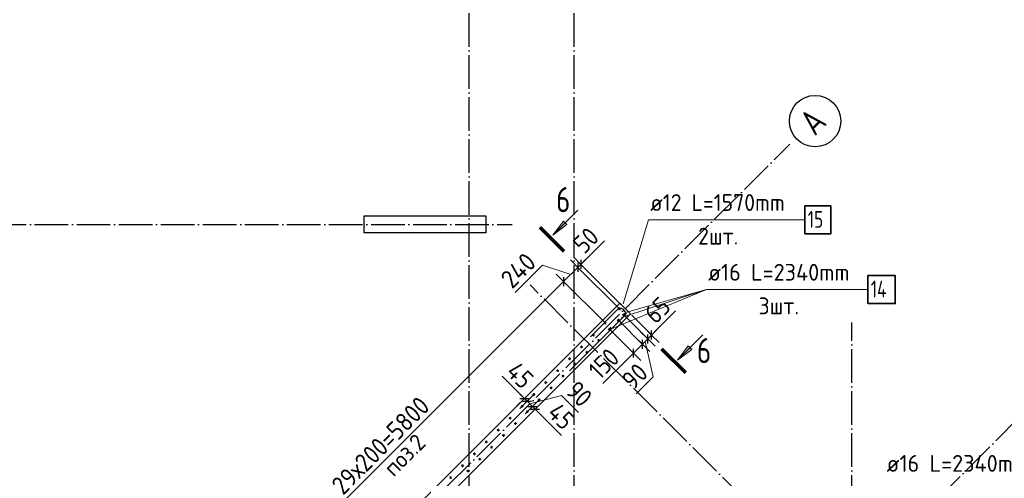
# Model space of a CAD drawing. Header units: millimetres. Extents: x -49773 to 2322955, y -3321 to 58485.
# Tile 291 of 580: x 1176581 to 1188290, y 26273 to 31734. Entities that reach past the tile are written whole.
import ezdxf

# ---------------------------------------------------------------- set-up
doc = ezdxf.new("R2010")
doc.units = ezdxf.units.MM
doc.linetypes.add('______11', pattern=[500, 400, -50, 0, -50])
doc.linetypes.add('______5', pattern=[1100, 800, -100, 100, -100])
for name, color, linetype, lineweight in [('Standard', 7, 'Continuous', 25), ('Арм.стержн. вертикальными 1', 22, 'Continuous', 35), ('Арм.стержн.горизонт. 2', 202, 'Continuous', 35), ('Обозначение разреза_ общее', 7, 'Continuous', 25), ('Размерная линия_ общее', 7, 'Continuous', 13), ('Стена_ общее', 7, 'Continuous', 35)]:
    doc.layers.add(name, color=color, linetype=linetype, lineweight=lineweight)
doc.layers.add('Арм.стержн. вертикальными 2', color=7, linetype='Continuous', lineweight=35, true_color=0x006e00)
doc.layers.add('Осевая линия_ общее', color=7, linetype='______5', lineweight=13, true_color=0xa0a0a0)
doc.styles.add('ISOCPEUR', font='txt')

msp = doc.modelspace()

# ---------------------------------------------------------------- hatches: boundary and pattern name
at = {"layer": 'Обозначение разреза_ общее', "linetype": 'Continuous', "lineweight": 13, "transparency": 33554687}
for points in [[(1183088.7, 29293.6), (1182919, 29166.3), (1183046.3, 29336)], [(1184574.6, 27807.7), (1184404.9, 27680.4), (1184532.2, 27850.1)]]:
    msp.add_hatch(color=7, dxfattribs=at).paths.add_polyline_path(points, flags=16)

# ---------------------------------------------------------------- linework, layer by layer
at = {"color": 7, "linetype": 'Continuous', "lineweight": 25, "transparency": 33554687}
for p, q in [((1180675.9, 29196.7), (1180675.9, 29396.7)), ((1180675.9, 29396.7), (1182125.9, 29396.7)), ((1182125.9, 29396.7), (1182125.9, 29196.7)), ((1182125.9, 29196.7), (1180675.9, 29196.7))]:
    msp.add_line(p, q, dxfattribs=at)
at = {"layer": 'Арм.стержн. вертикальными 1', "color": 4, "linetype": 'Continuous', "lineweight": 50, "transparency": 33554687}
for centre in [(1183714.1, 28289.8), (1183777.4, 28226.5), (1183544.4, 28120.1), (1183607.7, 28056.8), (1183403, 27978.7), (1183466.3, 27915.4), (1183261.6, 27837.3), (1183324.9, 27774), (1183120.1, 27695.9), (1183183.4, 27632.6), (1182978.7, 27554.4), (1182837.3, 27413), (1183042, 27491.1), (1182900.6, 27349.7), (1182695.9, 27271.6), (1182759.2, 27208.3), (1182554.4, 27130.2), (1182617.8, 27066.9), (1182413, 26988.8), (1182271.6, 26847.3), (1182476.3, 26925.4), (1182130.2, 26705.9), (1182334.9, 26784), (1182193.5, 26642.6), (1181988.8, 26564.5), (1182052.1, 26501.2), (1181847.3, 26423.1), (1181910.6, 26359.8), (1181705.9, 26281.6)]:
    msp.add_circle(centre, 5, dxfattribs=at)
at = {"layer": 'Арм.стержн. вертикальными 2', "color": 7, "linetype": 'Continuous', "lineweight": 13, "transparency": 33554687}
for q in [(1183597.1, 28046.2), (1183738.5, 28187.6), (1183802.2, 28251.3), (1186667.5, 28519.3)]:
    msp.add_line((1184747.5, 28519.3), q, dxfattribs=at)
at = {"layer": 'Арм.стержн. вертикальными 2', "color": 7, "linetype": 'Continuous', "lineweight": 35, "transparency": 33554687}
msp.add_lwpolyline([(1186667.5, 28352.6), (1186994.1, 28352.6), (1186994.1, 28685.9), (1186667.5, 28685.9), (1186667.5, 28352.6)], dxfattribs=at)
at = {"layer": 'Арм.стержн. вертикальными 2', "color": 5, "linetype": 'Continuous', "lineweight": 50, "true_color": 0x1c1cff, "transparency": 33554687}
for centre in [(1183766.8, 28215.9), (1183703.2, 28152.3), (1183597.1, 28046.2)]:
    msp.add_circle(centre, 8, dxfattribs=at)
at = {"layer": 'Арм.стержн.горизонт. 2', "color": 7, "linetype": 'Continuous', "lineweight": 13, "transparency": 33554687}
for q in [(1183759, 28351), (1183759, 28351), (1185918.7, 29349.6)]:
    msp.add_line((1184058.7, 29349.6), q, dxfattribs=at)
at = {"layer": 'Арм.стержн.горизонт. 2', "color": 7, "linetype": 'Continuous', "lineweight": 35, "transparency": 33554687}
msp.add_lwpolyline([(1185918.7, 29183), (1186225.4, 29183), (1186225.4, 29516.3), (1185918.7, 29516.3), (1185918.7, 29183)], dxfattribs=at)
at = {"layer": 'Арм.стержн.горизонт. 2', "color": 34, "linetype": 'Continuous', "lineweight": 25, "transparency": 33554687}
msp.add_lwpolyline([(1183367.3, 27959.3), (1183699.3, 28291.3), (1183704.4, 28295.2), (1183710.6, 28298.3), (1183717.3, 28300.2), (1183723.7, 28300.7), (1183730.1, 28300.2), (1183736.7, 28298.3), (1183742.9, 28295.2), (1183748, 28291.3), (1183778.5, 28260.8), (1183782.4, 28255.7), (1183785.5, 28249.5), (1183787.4, 28242.8), (1183787.9, 28236.4), (1183787.4, 28230), (1183785.5, 28223.4), (1183782.4, 28217.2), (1183778.5, 28212.1), (1183118.4, 27552)], dxfattribs=at)
msp.add_lwpolyline([(1183367.3, 27959.3), (1183699.3, 28291.3), (1183704.4, 28295.2), (1183710.6, 28298.3), (1183717.3, 28300.2), (1183723.7, 28300.7), (1183730.1, 28300.2), (1183736.7, 28298.3), (1183742.9, 28295.2), (1183748, 28291.3), (1183778.5, 28260.8), (1183782.4, 28255.7), (1183785.5, 28249.5), (1183787.4, 28242.8), (1183787.9, 28236.4), (1183787.4, 28230), (1183785.5, 28223.4), (1183782.4, 28217.2), (1183778.5, 28212.1), (1183118.4, 27552)], dxfattribs=at)
at = {"layer": 'Обозначение разреза_ общее', "color": 7, "linetype": 'Continuous', "lineweight": 13, "transparency": 33554687}
for p, q in [((1182919, 29166.3), (1183218.8, 29466.1)), ((1182919, 29166.3), (1183046.3, 29336)), ((1183088.7, 29293.6), (1182919, 29166.3)), ((1183046.3, 29336), (1183088.7, 29293.6)), ((1183067.5, 29314.8), (1183078.1, 29325.4)), ((1182919, 29166.3), (1182919, 29166.3)), ((1182919, 29166.3), (1182919, 29166.3)), ((1182919, 29166.3), (1182919, 29166.3)), ((1184404.9, 27680.4), (1184704.7, 27980.2)), ((1184404.9, 27680.4), (1184532.2, 27850.1)), ((1184574.6, 27807.7), (1184404.9, 27680.4)), ((1184532.2, 27850.1), (1184574.6, 27807.7)), ((1184553.4, 27828.9), (1184564, 27839.5)), ((1184404.9, 27680.4), (1184404.9, 27680.4)), ((1184404.9, 27680.4), (1184404.9, 27680.4)), ((1184404.9, 27680.4), (1184404.9, 27680.4))]:
    msp.add_line(p, q, dxfattribs=at)
at = {"layer": 'Обозначение разреза_ общее', "color": 7, "linetype": 'Continuous', "lineweight": 70, "transparency": 33554687}
for p, q in [((1183053.8, 28974.9), (1182769.6, 29259.2)), ((1184213.5, 27815.3), (1184497.8, 27531))]:
    msp.add_line(p, q, dxfattribs=at)
at = {"layer": 'Осевая линия_ общее', "color": 253, "linetype": '______11', "lineweight": -3, "true_color": 0xa0a0a0, "transparency": 33554687}
for p, q in [((1181925.9, 4906.7), (1181925.9, 33804.5)), ((1183175.9, 4906.7), (1183175.9, 33804.5)), ((1168578.1, 13090.9), (1185739.6, 30252.4)), ((1165255.9, 29296.7), (1182435.9, 29296.7)), ((1189112.5, 22113.6), (1182649.6, 28576.6)), ((1186475.9, 4906.7), (1186475.9, 28126.7)), ((1171569.2, 10099.9), (1188730.7, 27261.3))]:
    msp.add_line(p, q, dxfattribs=at)
at = {"layer": 'Осевая линия_ общее', "color": 7, "linetype": 'Continuous', "lineweight": 25, "transparency": 33554687}
msp.add_circle((1186040.3, 30525.6), 305.8, dxfattribs=at)
at = {"layer": 'Размерная линия_ общее', "color": 7, "linetype": 'Continuous', "lineweight": 13, "transparency": 33554687}
for p, q in [((1183331.8, 28897.5), (1183534, 29099.7)), ((1182798.2, 28810.1), (1182471.5, 28483.5)), ((1183134.2, 28700.1), (1182798.2, 28810.1)), ((1183254.4, 28820.3), (1183219, 28784.9)), ((1183236.7, 28802.6), (1183331.8, 28897.5)), ((1183254.4, 28820.3), (1183307.4, 28873.3)), ((1183219, 28784.9), (1183049.3, 28615.2)), ((1183049.3, 28615.2), (1178948.1, 24514)), ((1184178.9, 28063.8), (1184381.1, 28266)), ((1184072.6, 27956.1), (1184178.9, 28063.8)), ((1184095.6, 27979), (1184148.6, 28032.1)), ((1183879.9, 27763.4), (1183986, 27869.4)), ((1183986, 27869.4), (1184049.6, 27933.1)), ((1184017.8, 27901.3), (1184115.3, 27480.2)), ((1184049.6, 27933.1), (1184095.6, 27979)), ((1183933, 27816.4), (1183796.9, 27680.2)), ((1183879.9, 27763.4), (1183826.9, 27710.3)), ((1183796.9, 27680.2), (1183516.9, 27400.2)), ((1182534.7, 27270.5), (1182316.9, 27488.2)), ((1184115.3, 27480.2), (1183913.1, 27277.9)), ((1182583, 27223), (1182529.9, 27276.1)), ((1182599, 27207), (1182534.7, 27270.5)), ((1182583, 27223), (1182615.1, 27190.9)), ((1182615.1, 27190.9), (1182678.4, 27127.6)), ((1182646.8, 27159.2), (1183025.4, 27260.5)), ((1183025.4, 27260.5), (1183227.7, 27058.2)), ((1182678.4, 27127.6), (1182710.2, 27095.8)), ((1182694.3, 27111.7), (1182805.5, 27000)), ((1182710.2, 27095.8), (1182763.3, 27042.7)), ((1182805.5, 27000), (1183023.3, 26782.2))]:
    msp.add_line(p, q, dxfattribs=at)
at = {"layer": 'Размерная линия_ общее', "color": 253, "linetype": 'Continuous', "lineweight": -3, "true_color": 0xa0a0a0, "transparency": 33554687}
for p, q in [((1183219, 28784.9), (1183130.6, 28873.3)), ((1183254.4, 28820.3), (1183166, 28908.7)), ((1183254.4, 28820.3), (1183342.8, 28731.9)), ((1183254.4, 28820.3), (1183735.3, 28339.3)), ((1183049.3, 28615.2), (1182960.9, 28703.6)), ((1183219, 28784.9), (1183307.4, 28696.5)), ((1183219, 28784.9), (1183700, 28304)), ((1183049.3, 28615.2), (1183137.7, 28526.8)), ((1183049.3, 28615.2), (1183530.3, 28134.3)), ((1184049.6, 27933.1), (1183961.3, 28021.5)), ((1184095.6, 27979), (1184007.2, 28067.4)), ((1183986, 27869.4), (1183897.6, 27957.8)), ((1183986, 27869.4), (1184074.4, 27781)), ((1184049.6, 27933.1), (1184138, 27844.7)), ((1184095.6, 27979), (1184184, 27890.6)), ((1183879.9, 27763.4), (1183791.5, 27851.8)), ((1183879.9, 27763.4), (1183968.3, 27675)), ((1182583, 27223), (1182671.4, 27311.4)), ((1182583, 27223), (1182494.6, 27134.6)), ((1182615.1, 27190.9), (1182526.7, 27102.5)), ((1182615.1, 27190.9), (1182591.3, 27167.1)), ((1182615.1, 27190.9), (1182703.5, 27279.3)), ((1182678.4, 27127.6), (1182766.8, 27216)), ((1182710.2, 27095.8), (1182798.6, 27184.1)), ((1182678.4, 27127.6), (1182590, 27039.2)), ((1182710.2, 27095.8), (1182621.9, 27007.4)), ((1182678.4, 27127.6), (1182654.6, 27103.7))]:
    msp.add_line(p, q, dxfattribs=at)
at = {"layer": 'Размерная линия_ общее', "color": 7, "linetype": 'Continuous', "lineweight": 25, "transparency": 33554687}
for p, q in [((1183219, 28837.9), (1183219, 28731.9)), ((1183254.4, 28873.3), (1183254.4, 28767.2)), ((1183049.3, 28668.2), (1183049.3, 28562.2)), ((1184049.6, 27880), (1184049.6, 27986.1)), ((1184095.6, 27926), (1184095.6, 28032.1)), ((1183986, 27816.4), (1183986, 27922.5)), ((1183879.9, 27710.3), (1183879.9, 27816.4)), ((1182529.9, 27223), (1182636, 27223)), ((1182562.1, 27190.9), (1182668.2, 27190.9)), ((1182625.4, 27127.6), (1182731.5, 27127.6)), ((1182657.2, 27095.8), (1182763.3, 27095.8))]:
    msp.add_line(p, q, dxfattribs=at)
at = {"layer": 'Размерная линия_ общее', "color": 253, "linetype": 'Continuous', "lineweight": -3, "true_color": 0xa0a0a0, "transparency": 33554687}
for points in [[(1183986, 27869.4), (1183973.4, 27882), (1183973.4, 27882), (1183717.3, 28138.1)], [(1184049.6, 27933.1), (1184037, 27945.7), (1184037, 27945.7), (1183780.9, 28201.8)], [(1184095.6, 27979), (1184082.9, 27991.7), (1184082.9, 27991.7), (1183858.7, 28215.9)], [(1183879.9, 27763.4), (1183867.5, 27775.8), (1183867.5, 27775.8), (1183611.2, 28032.1)], [(1182583, 27223), (1182594.7, 27234.7), (1182594.7, 27234.7), (1182601.9, 27242)], [(1182710.2, 27095.8), (1182722, 27107.5), (1182722, 27107.5), (1182729.2, 27114.7)]]:
    msp.add_lwpolyline(points, dxfattribs=at)
at = {"layer": 'Стена_ общее', "color": 7, "linetype": 'Continuous', "lineweight": 25, "transparency": 33554687}
for p, q in [((1177537.2, 22177.2), (1183717.3, 28357.4)), ((1183717.3, 28357.4), (1183844.6, 28230.1)), ((1183844.6, 28230.1), (1177664.5, 22050))]:
    msp.add_line(p, q, dxfattribs=at)

# ---------------------------------------------------------------- texts
at = {"layer": 'Standard', "color": 7, "linetype": 'Continuous', "lineweight": 18, "transparency": 33554687, "insert": (1181028.4, 26280.7), "char_height": 200, "width": 703.229, "attachment_point": 7, "rotation": 45, "style": 'ISOCPEUR'}
msp.add_mtext('\\W0.94;поз.2', dxfattribs=at)
at = {"layer": 'Арм.стержн. вертикальными 2', "color": 7, "linetype": 'Continuous', "lineweight": 25, "transparency": 33554687, "char_height": 200, "attachment_point": 7, "style": 'ISOCPEUR'}
for s, insert, width in [('\\W0.96;ø16 L=2340mm ', (1184767.5, 28625.9), 1975.096), ('\\W0.76;14', (1186700.8, 28425.9), 336.373), ('\\W0.94;3шт. ', (1185367.5, 28225.9), 774.186), ('\\W0.96;ø16 L=2340mm ', (1186890.2, 26350.6), 1975.09)]:
    msp.add_mtext(s, dxfattribs=dict(at, insert=insert, width=width))
at = {"layer": 'Арм.стержн.горизонт. 2', "color": 7, "linetype": 'Continuous', "lineweight": 25, "transparency": 33554687, "char_height": 200, "attachment_point": 7, "style": 'ISOCPEUR'}
for s, insert, width in [('\\W0.94;ø12 L=1570mm ', (1184078.7, 29456.3), 1913.078), ('\\W0.75;15', (1185952, 29256.3), 314.851), ('\\W0.94;2шт. ', (1184648.7, 29056.3), 774.2)]:
    msp.add_mtext(s, dxfattribs=dict(at, insert=insert, width=width))
at = {"layer": 'Обозначение разреза_ общее', "color": 7, "linetype": 'Continuous', "lineweight": 25, "transparency": 33554687, "char_height": 300, "width": 326.407, "attachment_point": 7, "style": 'ISOCPEUR'}
for insert in [(1182959.7, 29441.2), (1184635.1, 27644.2)]:
    msp.add_mtext('\\W0.78;6', dxfattribs=dict(at, insert=insert))
at = {"layer": 'Осевая линия_ общее', "color": 7, "linetype": 'Continuous', "lineweight": 25, "transparency": 33554687, "insert": (1186037.2, 30337.8), "char_height": 300, "width": 392.644, "attachment_point": 7, "rotation": 45, "style": 'ISOCPEUR'}
msp.add_mtext('\\W0.82;А', dxfattribs=at)
at = {"layer": 'Размерная линия_ общее', "color": 7, "linetype": 'Continuous', "lineweight": 25, "transparency": 33554687, "char_height": 220, "attachment_point": 7, "style": 'ISOCPEUR'}
for s, insert, width, rotation in [('\\W0.87;50', (1183296.4, 28932.8), 403.927, 45), ('\\W0.92;240', (1182436.2, 28518.8), 584.447, 45), ('\\W0.87;65', (1184143.5, 28099.2), 403.921, 45), ('\\W0.83;150', (1183481.5, 27435.5), 508.578, 45), ('\\W0.87;90', (1183877.7, 27313.3), 403.938, 45), ('\\W0.88;45', (1182352.3, 27523.6), 426.793, 315), ('\\W0.87;90', (1183060.8, 27295.8), 403.938, 315), ('\\W0.89;29х200=5800', (1180425.9, 26062.6), 1636.164, 45), ('\\W0.88;45', (1182840.8, 27035.4), 426.799, 315)]:
    msp.add_mtext(s, dxfattribs=dict(at, insert=insert, width=width, rotation=rotation))

doc.saveas('drawing.dxf')
